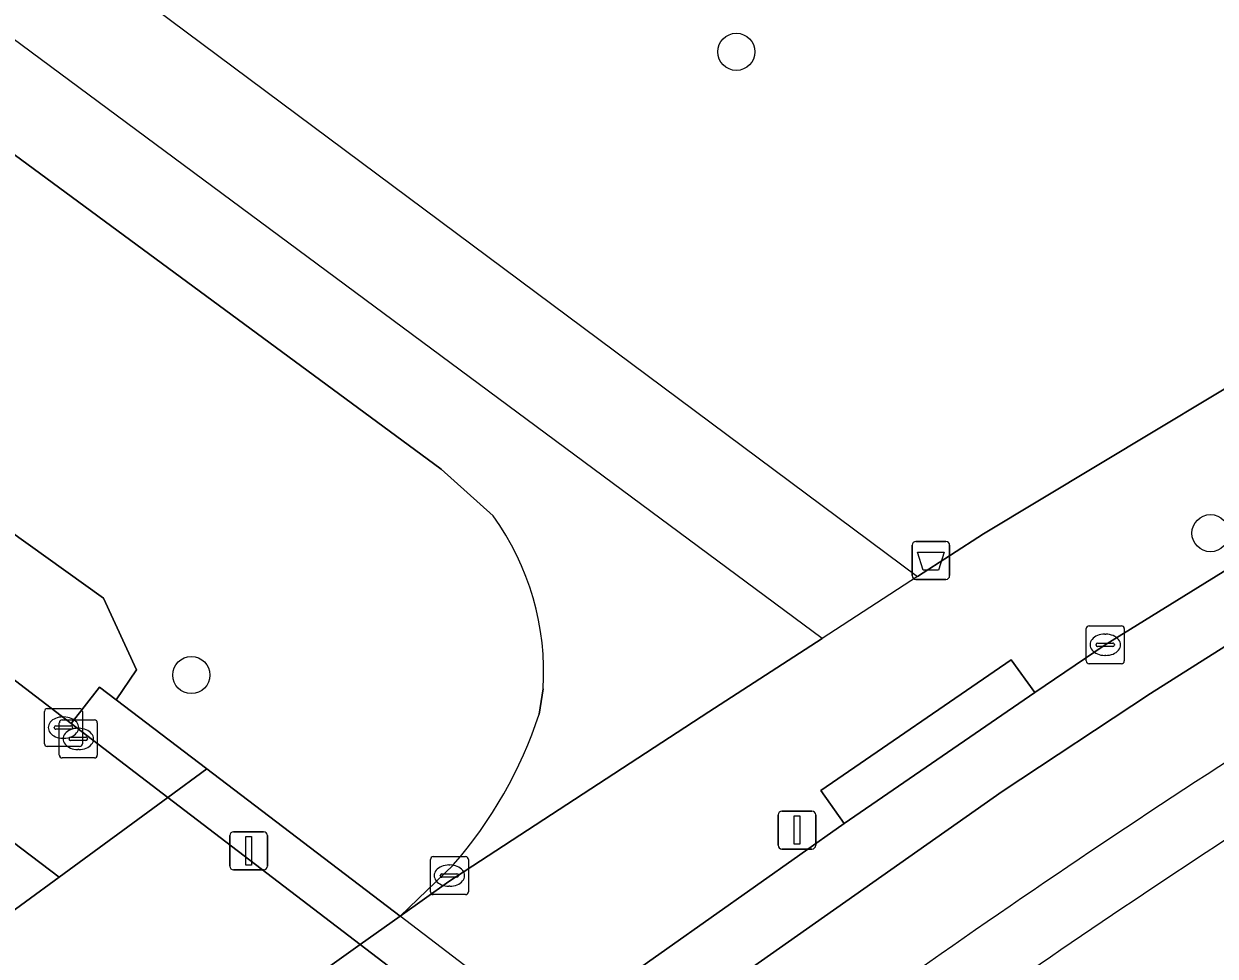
# Model space of a CAD drawing. Extents: x 158352 to 159489, y 383828 to 384603.
# Drawn here: x 158579.96 to 158611.34, y 384074.24 to 384098.81 of the extents above; entities that cross this region are included whole.
import ezdxf

# ---------------------------------------------------------------- set-up
doc = ezdxf.new("R2010")
doc.units = 0
for name, color, linetype in [('IMGEO_Afvalbak', 7, 'Continuous'), ('IMGEO_Berm_groen', 7, 'Continuous'), ('IMGEO_Boom', 7, 'Continuous'), ('IMGEO_Dek', 7, 'Continuous'), ('IMGEO_Gemengd_bos', 7, 'Continuous'), ('IMGEO_Groenvoorziening', 7, 'Continuous'), ('IMGEO_Kolk', 7, 'Continuous'), ('IMGEO_Lichtmast', 7, 'Continuous'), ('IMGEO_Loofbos', 7, 'Continuous'), ('IMGEO_Muur', 7, 'Continuous'), ('IMGEO_Rijbaan_lokaal_gesloten', 7, 'Continuous'), ('IMGEO_Rijbaan_lokaal_open', 7, 'Continuous'), ('IMGEO_Rijbaan_regionaal_gesloten', 7, 'Continuous'), ('IMGEO_Terreindeel_open', 7, 'Continuous'), ('IMGEO_Voetpad_open', 7, 'Continuous')]:
    doc.layers.add(name, color=color, linetype=linetype)

msp = doc.modelspace()

# ---------------------------------------------------------------- linework, layer by layer
at = {"layer": 'IMGEO_Afvalbak'}
for p, q in [((158603.458, 384085.17), (158604.248, 384085.17)), ((158604.248, 384085.17), (158603.458, 384085.17)), ((158603.358, 384084.27), (158603.358, 384085.07)), ((158603.358, 384085.07), (158603.358, 384084.27)), ((158604.348, 384085.07), (158604.348, 384084.27)), ((158604.348, 384084.27), (158604.348, 384085.07)), ((158604.248, 384084.17), (158603.458, 384084.17)), ((158603.458, 384084.17), (158604.248, 384084.17))]:
    msp.add_line(p, q, dxfattribs=at)
msp.add_lwpolyline([(158603.501, 384084.884), (158604.205, 384084.884), (158604.056, 384084.414), (158603.65, 384084.414), (158603.501, 384084.884)], dxfattribs=at)
for centre, start, end in [((158603.458, 384085.07), 90, 180), ((158603.458, 384085.07), 90, 180), ((158604.248, 384085.07), 0, 90), ((158604.248, 384085.07), 360, 90), ((158603.458, 384084.27), 180, 270), ((158603.458, 384084.27), 180, 270), ((158604.248, 384084.27), 270, 0), ((158604.248, 384084.27), 270, 0)]:
    msp.add_arc(centre, 0.1, start, end, dxfattribs=at)
at = {"layer": 'IMGEO_Berm_groen'}
msp.add_lwpolyline([(158546.004, 384107.002), (158561.252, 384095.536), (158562.185, 384096.75), (158562.959, 384096.185), (158561.999, 384094.949), (158577.194, 384083.37), (158578.147, 384084.606), (158578.899, 384084.018), (158577.996, 384082.826), (158581.206, 384080.372), (158581.949, 384081.333), (158582.389, 384080.998), (158582.93, 384081.784), (158582.058, 384083.676), (158569.551, 384092.634), (158516.448, 384133.536)], dxfattribs=at)
at = {"layer": 'IMGEO_Boom'}
for centre in [(158598.728, 384098.068), (158611.22, 384085.388), (158584.372, 384081.65)]:
    msp.add_circle(centre, 0.489, dxfattribs=at)
at = {"layer": 'IMGEO_Dek'}
msp.add_lwpolyline([(158597.855, 384049.125), (158599.607, 384050.406), (158601.783, 384051.997), (158610.237, 384058.176), (158611.3, 384058.953), (158606.221, 384062.826), (158604.116, 384064.431), (158598.845, 384068.45), (158597.461, 384069.506), (158593.855, 384072.255), (158589.868, 384075.295), (158584.779, 384079.176), (158583.753, 384078.425), (158575.283, 384072.224), (158573.109, 384070.633), (158571.232, 384069.26), (158583.349, 384060.096)], close=True, dxfattribs=at)
at = {"layer": 'IMGEO_Gemengd_bos'}
for points in [[(158383.313, 384238.719), (158386.656, 384237.654), (158444.59, 384195.575), (158469.115, 384176.319), (158500, 384154.097), (158590.955, 384087.078), (158592.322, 384085.844)], [(158591.273, 384076.65), (158589.868, 384075.295), (158591.156, 384076.214), (158598.006, 384080.678), (158600.986, 384082.612), (158514.879, 384146.447), (158500, 384157.67), (158490.134, 384165.112)], [(158593.637, 384081.289), (158593.532, 384080.62)]]:
    msp.add_lwpolyline(points, dxfattribs=at)
for centre, radius, start, end in [((158586.637, 384081.735), 7.014, 356.3509, 35.8553), ((158582.637, 384084.192), 11.465, 318.8692, 341.8495)]:
    msp.add_arc(centre, radius, start, end, dxfattribs=at)
at = {"layer": 'IMGEO_Groenvoorziening'}
for points in [[(158386.675, 384225.586), (158472.149, 384164), (158493.656, 384149.126), (158516.448, 384133.536), (158569.551, 384092.634), (158582.058, 384083.676), (158582.93, 384081.784), (158582.389, 384080.998), (158584.779, 384079.176), (158589.868, 384075.295), (158591.273, 384076.65)], [(158592.322, 384085.844), (158590.955, 384087.078), (158500, 384154.097), (158469.115, 384176.319), (158444.59, 384195.575)], [(158593.532, 384080.62), (158593.637, 384081.289)]]:
    msp.add_lwpolyline(points, dxfattribs=at)
for centre, radius, start, end in [((158586.637, 384081.735), 7.014, 356.3509, 35.8553), ((158760.157, 383850.21), 271.363, 120.95446, 125.40256), ((158582.637, 384084.192), 11.465, 318.8692, 341.8495)]:
    msp.add_arc(centre, radius, start, end, dxfattribs=at)
at = {"layer": 'IMGEO_Kolk'}
for p, q in [((158608.022, 384082.948), (158608.874, 384082.948)), ((158607.947, 384082.022), (158607.947, 384082.874)), ((158608.435, 384082.728), (158608.46, 384082.728)), ((158608.948, 384082.874), (158608.948, 384082.022)), ((158608.206, 384082.442), (158608.206, 384082.454)), ((158608.644, 384082.405), (158608.246, 384082.405)), ((158608.249, 384082.491), (158608.647, 384082.491)), ((158608.69, 384082.454), (158608.69, 384082.442)), ((158608.458, 384082.168), (158608.433, 384082.168)), ((158608.874, 384081.948), (158608.022, 384081.948)), ((158580.576, 384080.767), (158581.428, 384080.767)), ((158580.501, 384079.841), (158580.501, 384080.693)), ((158580.968, 384080.468), (158581.82, 384080.468)), ((158580.989, 384080.547), (158581.014, 384080.547)), ((158581.502, 384080.693), (158581.502, 384079.841)), ((158580.76, 384080.261), (158580.76, 384080.273)), ((158581.198, 384080.224), (158580.8, 384080.224)), ((158580.803, 384080.31), (158581.201, 384080.31)), ((158580.893, 384079.542), (158580.893, 384080.394)), ((158581.244, 384080.273), (158581.244, 384080.261)), ((158581.381, 384080.248), (158581.406, 384080.248)), ((158581.894, 384080.394), (158581.894, 384079.542)), ((158581.012, 384079.987), (158580.987, 384079.987)), ((158581.152, 384079.962), (158581.152, 384079.974)), ((158581.59, 384079.925), (158581.192, 384079.925)), ((158581.195, 384080.011), (158581.593, 384080.011)), ((158581.636, 384079.974), (158581.636, 384079.962)), ((158581.428, 384079.767), (158580.576, 384079.767)), ((158581.82, 384079.468), (158580.968, 384079.468)), ((158581.404, 384079.688), (158581.379, 384079.688)), ((158590.669, 384075.941), (158590.669, 384076.793)), ((158590.744, 384076.867), (158591.596, 384076.867)), ((158591.157, 384076.647), (158591.182, 384076.647)), ((158591.67, 384076.793), (158591.67, 384075.941)), ((158590.928, 384076.361), (158590.928, 384076.373)), ((158590.971, 384076.41), (158591.369, 384076.41)), ((158591.412, 384076.373), (158591.412, 384076.361)), ((158591.366, 384076.324), (158590.968, 384076.324)), ((158591.18, 384076.087), (158591.155, 384076.087)), ((158591.596, 384075.867), (158590.744, 384075.867))]:
    msp.add_line(p, q, dxfattribs=at)
for points in [[(158608.022, 384082.948), (158608.874, 384082.948)], [(158607.947, 384082.022), (158607.947, 384082.874)], [(158608.948, 384082.874), (158608.948, 384082.022)], [(158608.874, 384081.948), (158608.022, 384081.948)], [(158580.576, 384080.767), (158581.428, 384080.767)], [(158580.501, 384079.841), (158580.501, 384080.693)], [(158580.968, 384080.468), (158581.82, 384080.468)], [(158581.502, 384080.693), (158581.502, 384079.841)], [(158580.893, 384079.542), (158580.893, 384080.394)], [(158581.894, 384080.394), (158581.894, 384079.542)], [(158581.428, 384079.767), (158580.576, 384079.767)], [(158581.82, 384079.468), (158580.968, 384079.468)], [(158590.669, 384075.941), (158590.669, 384076.793)], [(158590.744, 384076.867), (158591.596, 384076.867)], [(158591.67, 384076.793), (158591.67, 384075.941)], [(158591.596, 384075.867), (158590.744, 384075.867)]]:
    msp.add_lwpolyline(points, dxfattribs=at)
for centre, radius, start, end in [((158608.024, 384082.872), 0.0765, 91.552, 178.448), ((158608.024, 384082.872), 0.0765, 91.552, 178.448), ((158608.872, 384082.872), 0.0765, 1.552, 88.448), ((158608.872, 384082.872), 0.0765, 1.552, 88.448), ((158608.246, 384082.451), 0.0403, 85.8775, 175.7526), ((158608.243, 384082.441), 0.0366, 178.938, 274.7102), ((158608.647, 384082.448), 0.043, 264.8664, 352.4533), ((158608.651, 384082.453), 0.0386, 1.7309, 96.639), ((158608.024, 384082.024), 0.0765, 181.552, 268.448), ((158608.024, 384082.024), 0.0765, 181.552, 268.448), ((158608.872, 384082.024), 0.0765, 271.552, 358.448), ((158608.872, 384082.024), 0.0765, 271.552, 358.448), ((158580.578, 384080.691), 0.0765, 91.552, 178.448), ((158580.578, 384080.691), 0.0765, 91.552, 178.448), ((158581.426, 384080.691), 0.0765, 1.552, 88.448), ((158581.426, 384080.691), 0.0765, 1.552, 88.448), ((158580.97, 384080.392), 0.0765, 91.552, 178.448), ((158580.97, 384080.392), 0.0765, 91.552, 178.448), ((158581.818, 384080.392), 0.0765, 1.552, 88.448), ((158581.818, 384080.392), 0.0765, 1.552, 88.448), ((158580.8, 384080.27), 0.0403, 85.8775, 175.7526), ((158580.797, 384080.26), 0.0366, 178.938, 274.7102), ((158581.201, 384080.267), 0.043, 264.8664, 352.4533), ((158581.205, 384080.272), 0.0386, 1.7309, 96.639), ((158580.578, 384079.843), 0.0765, 181.552, 268.448), ((158580.578, 384079.843), 0.0765, 181.552, 268.448), ((158581.192, 384079.971), 0.0403, 85.8775, 175.7526), ((158581.189, 384079.961), 0.0366, 178.938, 274.7102), ((158581.426, 384079.843), 0.0765, 271.552, 358.448), ((158581.426, 384079.843), 0.0765, 271.552, 358.448), ((158581.593, 384079.968), 0.043, 264.8664, 352.4533), ((158581.597, 384079.973), 0.0386, 1.7309, 96.639), ((158580.97, 384079.544), 0.0765, 181.552, 268.448), ((158580.97, 384079.544), 0.0765, 181.552, 268.448), ((158581.818, 384079.544), 0.0765, 271.552, 358.448), ((158581.818, 384079.544), 0.0765, 271.552, 358.448), ((158590.746, 384076.791), 0.0765, 91.552, 178.448), ((158590.746, 384076.791), 0.0765, 91.552, 178.448), ((158591.594, 384076.791), 0.0765, 1.552, 88.448), ((158591.594, 384076.791), 0.0765, 1.552, 88.448), ((158590.968, 384076.37), 0.0403, 85.8775, 175.7526), ((158590.965, 384076.36), 0.0366, 178.938, 274.7102), ((158591.369, 384076.367), 0.043, 264.8664, 352.4533), ((158591.373, 384076.372), 0.0386, 1.7309, 96.639), ((158590.746, 384075.943), 0.0765, 181.552, 268.448), ((158590.746, 384075.943), 0.0765, 181.552, 268.448), ((158591.594, 384075.943), 0.0765, 271.552, 358.448), ((158591.594, 384075.943), 0.0765, 271.552, 358.448)]:
    msp.add_arc(centre, radius, start, end, dxfattribs=at)
for centre, major_axis, ratio, start_param, end_param in [((158608.434, 384082.448), (-0.387, 0.002), 0.722429, 4.712389, 7.853982), ((158608.459, 384082.448), (-0.39, 0.002), 0.717154, 1.570796, 4.712389), ((158580.988, 384080.267), (-0.387, 0.002), 0.722429, 4.712389, 7.853982), ((158581.013, 384080.267), (-0.39, 0.002), 0.717154, 1.570796, 4.712389), ((158581.38, 384079.968), (-0.387, 0.002), 0.722429, 4.712389, 7.853982), ((158581.405, 384079.968), (-0.39, 0.002), 0.717154, 1.570796, 4.712389), ((158591.156, 384076.367), (-0.387, 0.002), 0.722429, 4.712389, 7.853982), ((158591.181, 384076.367), (-0.39, 0.002), 0.717154, 1.570796, 4.712389)]:
    msp.add_ellipse(centre, major_axis=major_axis, ratio=ratio, start_param=start_param, end_param=end_param, dxfattribs=at)
at = {"layer": 'IMGEO_Lichtmast'}
for p, q in [((158599.83, 384077.166), (158599.83, 384077.966)), ((158599.83, 384077.966), (158599.83, 384077.166)), ((158599.93, 384078.066), (158600.72, 384078.066)), ((158600.72, 384078.066), (158599.93, 384078.066)), ((158600.82, 384077.966), (158600.82, 384077.166)), ((158600.82, 384077.166), (158600.82, 384077.966)), ((158585.384, 384076.62), (158585.384, 384077.42)), ((158585.384, 384077.42), (158585.384, 384076.62)), ((158585.484, 384077.52), (158586.274, 384077.52)), ((158586.274, 384077.52), (158585.484, 384077.52)), ((158586.374, 384077.42), (158586.374, 384076.62)), ((158586.374, 384076.62), (158586.374, 384077.42)), ((158600.72, 384077.066), (158599.93, 384077.066)), ((158599.93, 384077.066), (158600.72, 384077.066)), ((158586.274, 384076.52), (158585.484, 384076.52)), ((158585.484, 384076.52), (158586.274, 384076.52))]:
    msp.add_line(p, q, dxfattribs=at)
for points in [[(158600.25, 384077.941), (158600.4, 384077.941), (158600.4, 384077.191), (158600.25, 384077.191), (158600.25, 384077.941)], [(158585.804, 384077.395), (158585.954, 384077.395), (158585.954, 384076.645), (158585.804, 384076.645), (158585.804, 384077.395)]]:
    msp.add_lwpolyline(points, dxfattribs=at)
for centre, start, end in [((158599.93, 384077.966), 90, 180), ((158599.93, 384077.966), 90, 180), ((158600.72, 384077.966), 0, 90), ((158600.72, 384077.966), 360, 90), ((158585.484, 384077.42), 90, 180), ((158585.484, 384077.42), 90, 180), ((158586.274, 384077.42), 0, 90), ((158586.274, 384077.42), 360, 90), ((158599.93, 384077.166), 180, 270), ((158599.93, 384077.166), 180, 270), ((158600.72, 384077.166), 270, 0), ((158600.72, 384077.166), 270, 0), ((158585.484, 384076.62), 180, 270), ((158585.484, 384076.62), 180, 270), ((158586.274, 384076.62), 270, 0), ((158586.274, 384076.62), 270, 0)]:
    msp.add_arc(centre, 0.1, start, end, dxfattribs=at)
at = {"layer": 'IMGEO_Loofbos'}
msp.add_lwpolyline([(158465.549, 384215.266), (158464.245, 384216.846), (158454.269, 384210.225), (158481.442, 384177.38), (158485.999, 384172.14), (158491.175, 384167.767), (158500, 384160.894), (158541.163, 384130.381), (158548.168, 384125.454), (158603.502, 384084.245), (158605.241, 384085.373), (158615.79, 384091.707), (158631.113, 384100.657), (158630.733, 384101.273), (158629.021, 384100.27), (158627.995, 384101.959), (158626.298, 384100.921), (158620.087, 384111.197)], dxfattribs=at)
at = {"layer": 'IMGEO_Muur'}
for points in [[(158583.753, 384078.425), (158584.779, 384079.176), (158582.389, 384080.998), (158581.949, 384081.333), (158581.206, 384080.372)], [(158583.753, 384078.425), (158588.822, 384074.549), (158592.812, 384071.498), (158594.221, 384070.421), (158596.415, 384068.743), (158597.794, 384067.689), (158601.622, 384064.762), (158605.154, 384062.062), (158610.237, 384058.176), (158611.3, 384058.953), (158606.221, 384062.826), (158604.116, 384064.431), (158598.845, 384068.45), (158597.461, 384069.506), (158593.855, 384072.255), (158589.868, 384075.295), (158584.779, 384079.176)]]:
    msp.add_lwpolyline(points, close=True, dxfattribs=at)
at = {"layer": 'IMGEO_Rijbaan_lokaal_gesloten'}
msp.add_lwpolyline([(158581.71, 384061.336), (158583.544, 384062.667), (158585.751, 384064.27), (158594.221, 384070.421), (158595.266, 384071.179), (158596.933, 384072.39), (158605.734, 384078.582), (158609.643, 384081.166), (158616.538, 384085.531), (158626.131, 384091.291), (158625.266, 384092.725), (158616.066, 384087.166), (158608.448, 384082.448), (158606.589, 384081.187), (158601.568, 384077.741), (158595.726, 384073.614), (158593.855, 384072.255), (158592.812, 384071.498), (158584.339, 384065.343), (158582.135, 384063.743), (158580.294, 384062.406), (158581.71, 384061.336)], dxfattribs=at)
for centre, radius, start, end in [((158752.949, 383861.412), 259.754, 120.74134, 125.92754), ((158760.157, 383850.21), 271.363, 120.95446, 125.40256)]:
    msp.add_arc(centre, radius, start, end, dxfattribs=at)
at = {"layer": 'IMGEO_Rijbaan_lokaal_open'}
msp.add_lwpolyline([(158620.172, 384084.666), (158627.501, 384088.982), (158626.131, 384091.291), (158616.538, 384085.531), (158609.643, 384081.166), (158605.734, 384078.582), (158596.933, 384072.39), (158595.266, 384071.179), (158594.221, 384070.421), (158585.751, 384064.27), (158583.544, 384062.667), (158581.71, 384061.336)], dxfattribs=at)
msp.add_arc((158752.949, 383861.412), 259.754, 120.74134, 125.92754, dxfattribs=at)
at = {"layer": 'IMGEO_Rijbaan_regionaal_gesloten'}
for points in [[(158506.138, 384136.47), (158497.243, 384142.198), (158496.443, 384142.685), (158480.34, 384152.939), (158479.56, 384153.475), (158467.25, 384161.297), (158485.07, 384147.727), (158508.913, 384130.377), (158559.568, 384092.502), (158580.891, 384076.33), (158583.753, 384078.425), (158581.206, 384080.372), (158577.996, 384082.826), (158577.194, 384083.37), (158561.999, 384094.949), (158561.252, 384095.536), (158546.004, 384107.002), (158545.251, 384107.599), (158529.919, 384118.972), (158529.176, 384119.534), (158513.794, 384130.899), (158513.029, 384131.442)], [(158597.794, 384067.689), (158596.415, 384068.743), (158594.221, 384070.421), (158592.812, 384071.498), (158588.822, 384074.549), (158583.753, 384078.425), (158575.283, 384072.224), (158580.261, 384068.442), (158584.339, 384065.343), (158585.751, 384064.27), (158587.974, 384062.581), (158589.327, 384061.553), (158593.116, 384058.673), (158596.664, 384055.978), (158601.783, 384051.997), (158610.237, 384058.176), (158605.154, 384062.062), (158601.622, 384064.762)]]:
    msp.add_lwpolyline(points, close=True, dxfattribs=at)
msp.add_lwpolyline([(158520.429, 384117.723), (158548.703, 384096.516), (158567.768, 384082.215), (158578.22, 384074.375), (158580.891, 384076.33), (158559.568, 384092.502), (158508.913, 384130.377)], dxfattribs=at)
at = {"layer": 'IMGEO_Terreindeel_open'}
msp.add_lwpolyline([(158576.171, 384065.525), (158578.047, 384066.863), (158580.261, 384068.442), (158588.822, 384074.549), (158589.868, 384075.295), (158584.779, 384079.176), (158583.753, 384078.425), (158580.891, 384076.33), (158578.22, 384074.375), (158575.283, 384072.224), (158573.109, 384070.633), (158571.232, 384069.26)], close=True, dxfattribs=at)
at = {"layer": 'IMGEO_Voetpad_open'}
for points in [[(158580.294, 384062.406), (158582.135, 384063.743), (158584.339, 384065.343), (158592.812, 384071.498), (158593.855, 384072.255), (158595.726, 384073.614), (158601.568, 384077.741), (158600.958, 384078.607), (158605.97, 384082.048), (158606.589, 384081.187), (158608.448, 384082.448), (158616.066, 384087.166), (158625.266, 384092.725), (158627.36, 384093.946), (158641.961, 384102.46)], [(158631.113, 384100.657), (158615.79, 384091.707), (158605.241, 384085.373), (158603.502, 384084.245), (158600.986, 384082.612), (158598.006, 384080.678), (158591.156, 384076.214), (158589.868, 384075.295), (158588.822, 384074.549), (158580.261, 384068.442), (158578.047, 384066.863), (158576.171, 384065.525), (158580.294, 384062.406)]]:
    msp.add_lwpolyline(points, dxfattribs=at)
msp.add_lwpolyline([(158606.589, 384081.187), (158605.97, 384082.048), (158600.958, 384078.607), (158601.568, 384077.741)], close=True, dxfattribs=at)

doc.saveas('drawing.dxf')
